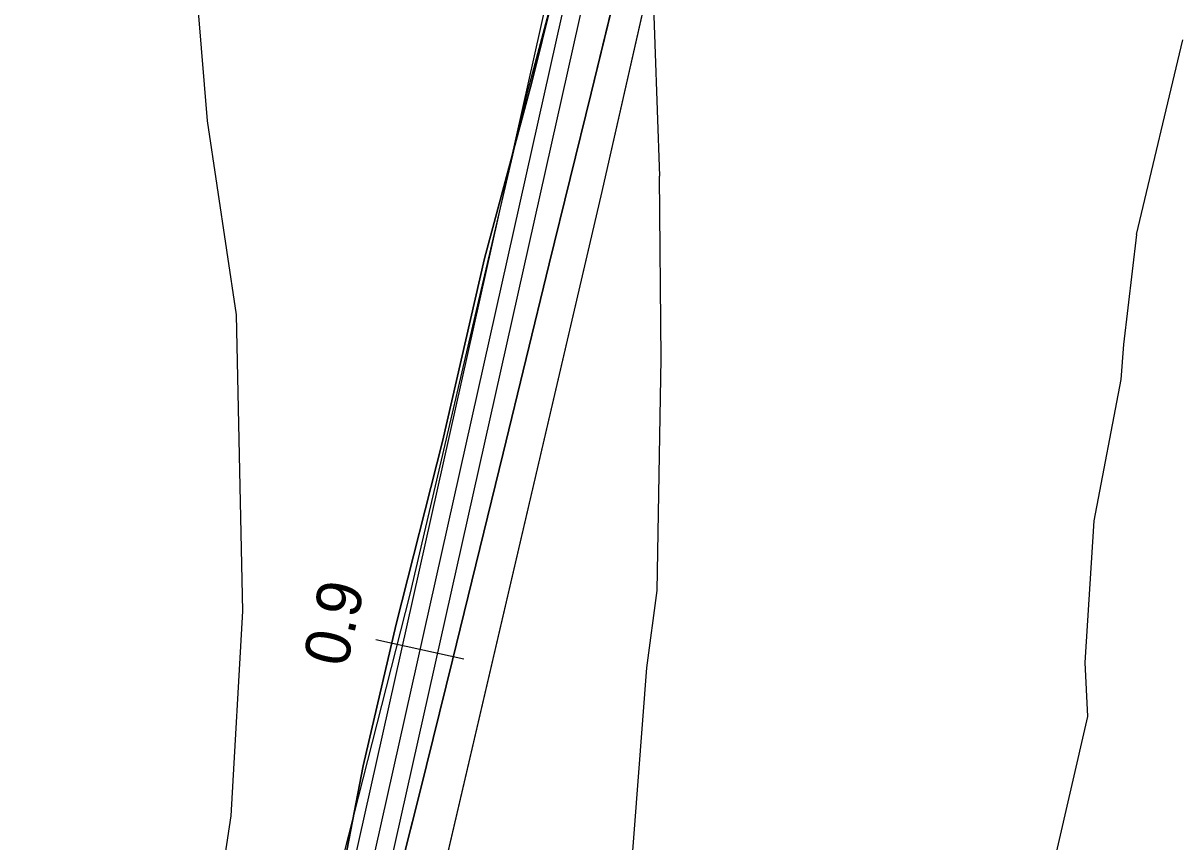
# Model space of a CAD drawing. Extents: x -662620 to -656370, y -1067090 to -1062990.
# Drawn here: x -658567.2 to -658438.7, y -1066018.1 to -1065926.9 of the extents above; entities that cross this region are included whole.
import ezdxf

# ---------------------------------------------------------------- set-up
doc = ezdxf.new("R2010")
doc.units = 0
for name, color, linetype in [('Agrotechnicka_opatreni_hrazkovani_a_dulkovani__mulcovani', 7, 'Continuous'), ('Default', 7, 'Continuous'), ('ORNÁ_PŮDA_-_STÁVAJÍCÍ', 7, 'Continuous'), ('OSTATNÍ_PLOCHA_-_STÁVAJÍCÍ', 7, 'Continuous'), ('OVOCNÝ_SAD_-_NAVRŽENÝ', 7, 'Continuous'), ('POLNÍ_CESTA_STÁVAJÍCÍ_-_KRAJ', 7, 'Continuous'), ('POLNÍ_CESTA_STÁVAJÍCÍ_-_OSA', 7, 'Continuous'), ('VRSTEVNICE_ZDŮRAZNĚNÁ', 7, 'Continuous'), ('VRSTEVNICE_ZÁKLADNÍ', 7, 'Continuous')]:
    doc.layers.add(name, color=color, linetype=linetype)

msp = doc.modelspace()

# ---------------------------------------------------------------- linework, layer by layer
at = {"layer": 'Agrotechnicka_opatreni_hrazkovani_a_dulkovani__mulcovani'}
msp.add_lwpolyline([(-658454.8, -1065610.1), (-658459, -1065660.6), (-658461.7, -1065689.2), (-658464.3, -1065724.3), (-658468.4, -1065749), (-658474.4, -1065783.9), (-658495.1, -1065872.9), (-658497.1, -1065881.9), (-658511.2, -1065934.8), (-658524.2, -1065990.5), (-658533.1, -1066025.5), (-658537.5, -1066046.3), (-658542, -1066058.5), (-658543.7, -1066062.3), (-658550.4, -1066062.7), (-658558.89, -1066061.79), (-658593.12, -1066055.27), (-658662.77, -1066041.21), (-658696.34, -1066031.17)], dxfattribs=at)
at = {"layer": 'ORNÁ_PŮDA_-_STÁVAJÍCÍ'}
for p, q in [((-658506.89, -1065918.21), (-658510.62, -1065933.53)), ((-658504.04, -1065934.75), (-658500.14, -1065918.67)), ((-658510.62, -1065933.53), (-658515.92, -1065953.16)), ((-658508.7, -1065953.75), (-658504.04, -1065934.75)), ((-658515.92, -1065953.16), (-658520.56, -1065973.53)), ((-658513.83, -1065974.83), (-658508.7, -1065953.75)), ((-658520.56, -1065973.53), (-658525.75, -1065993.86)), ((-658519.48, -1065997.86), (-658513.83, -1065974.83)), ((-658525.75, -1065993.86), (-658529.42, -1066009.61)), ((-658523.07, -1066012.44), (-658519.48, -1065997.86)), ((-658529.42, -1066009.61), (-658532.2, -1066024.05)), ((-658526.46, -1066025.95), (-658523.07, -1066012.44))]:
    msp.add_line(p, q, dxfattribs=at)
for points in [[(-658438.59, -1066087.73), (-658454.39, -1066084.49), (-658470.14, -1066081.21), (-658493.79, -1066076.34), (-658513.52, -1066072.22), (-658528.91, -1066069.25), (-658531.85, -1066065.98), (-658533.44, -1066063.41), (-658534.45, -1066060.02), (-658533.98, -1066056.27), (-658530.2, -1066041.01), (-658526.46, -1066025.95), (-658523.07, -1066012.44), (-658519.48, -1065997.86), (-658513.83, -1065974.83), (-658508.7, -1065953.75), (-658504.04, -1065934.75), (-658500.14, -1065918.67), (-658495.88, -1065901.4), (-658494.52, -1065895.82), (-658490.06, -1065877.58), (-658484.66, -1065855.71), (-658478.38, -1065830.32), (-658474.55, -1065814.53)], [(-658506.89, -1065918.21), (-658510.62, -1065933.53), (-658515.92, -1065953.16), (-658520.56, -1065973.53), (-658525.75, -1065993.86), (-658529.42, -1066009.61), (-658532.2, -1066024.05), (-658534.55, -1066035.05), (-658537.08, -1066046.61), (-658540.12, -1066058.12), (-658542.86, -1066064), (-658553.31, -1066061.76), (-658571.02, -1066059.07), (-658592.28, -1066054.55), (-658612.83, -1066050.63), (-658633.89, -1066046.44), (-658647.79, -1066043.35), (-658658.93, -1066040.48), (-658671.32, -1066037.87), (-658681.89, -1066034.49), (-658693.65, -1066031.42)]]:
    msp.add_lwpolyline(points, dxfattribs=at)
at = {"layer": 'OSTATNÍ_PLOCHA_-_STÁVAJÍCÍ'}
for p, q in [((-658510.62, -1065933.53), (-658506.89, -1065918.21)), ((-658510.62, -1065933.53), (-658506.89, -1065918.21)), ((-658500.14, -1065918.67), (-658504.04, -1065934.75)), ((-658500.14, -1065918.67), (-658504.04, -1065934.75)), ((-658515.92, -1065953.16), (-658510.62, -1065933.53)), ((-658515.92, -1065953.16), (-658510.62, -1065933.53)), ((-658504.04, -1065934.75), (-658508.7, -1065953.75)), ((-658504.04, -1065934.75), (-658508.7, -1065953.75)), ((-658520.56, -1065973.53), (-658515.92, -1065953.16)), ((-658520.56, -1065973.53), (-658515.92, -1065953.16)), ((-658508.7, -1065953.75), (-658513.83, -1065974.83)), ((-658508.7, -1065953.75), (-658513.83, -1065974.83)), ((-658525.75, -1065993.86), (-658520.56, -1065973.53)), ((-658525.75, -1065993.86), (-658520.56, -1065973.53)), ((-658513.83, -1065974.83), (-658519.48, -1065997.86)), ((-658513.83, -1065974.83), (-658519.48, -1065997.86)), ((-658529.42, -1066009.61), (-658525.75, -1065993.86)), ((-658529.42, -1066009.61), (-658525.75, -1065993.86)), ((-658519.48, -1065997.86), (-658523.07, -1066012.44)), ((-658519.48, -1065997.86), (-658523.07, -1066012.44)), ((-658532.2, -1066024.05), (-658529.42, -1066009.61)), ((-658532.2, -1066024.05), (-658529.42, -1066009.61)), ((-658523.07, -1066012.44), (-658526.46, -1066025.95)), ((-658523.07, -1066012.44), (-658526.46, -1066025.95))]:
    msp.add_line(p, q, dxfattribs=at)
msp.add_lwpolyline([(-658500.14, -1065918.67), (-658504.04, -1065934.75), (-658508.7, -1065953.75), (-658513.83, -1065974.83), (-658519.48, -1065997.86), (-658523.07, -1066012.44), (-658526.46, -1066025.95), (-658530.2, -1066041.01), (-658533.98, -1066056.27), (-658534.45, -1066060.02), (-658533.44, -1066063.41), (-658531.85, -1066065.98), (-658528.91, -1066069.25), (-658542.86, -1066064), (-658540.12, -1066058.12), (-658537.08, -1066046.61), (-658534.55, -1066035.05), (-658532.2, -1066024.05), (-658529.42, -1066009.61), (-658525.75, -1065993.86), (-658520.56, -1065973.53), (-658515.92, -1065953.16), (-658510.62, -1065933.53), (-658506.89, -1065918.21)], dxfattribs=at)
msp.add_lwpolyline([(-658500.14, -1065918.67), (-658504.04, -1065934.75), (-658508.7, -1065953.75), (-658513.83, -1065974.83), (-658519.48, -1065997.86), (-658523.07, -1066012.44), (-658526.46, -1066025.95), (-658530.2, -1066041.01), (-658533.98, -1066056.27), (-658534.45, -1066060.02), (-658533.44, -1066063.41), (-658531.85, -1066065.98), (-658528.91, -1066069.25), (-658542.86, -1066064), (-658540.12, -1066058.12), (-658537.08, -1066046.61), (-658534.55, -1066035.05), (-658532.2, -1066024.05), (-658529.42, -1066009.61), (-658525.75, -1065993.86), (-658520.56, -1065973.53), (-658515.92, -1065953.16), (-658510.62, -1065933.53), (-658506.89, -1065918.21)], dxfattribs=at)
at = {"layer": 'OVOCNÝ_SAD_-_NAVRŽENÝ'}
for p, q in [((-658502.8, -1065945.7), (-658491.5, -1065895.8)), ((-658530.1, -1066062.8), (-658502.8, -1065945.7))]:
    msp.add_line(p, q, dxfattribs=at)
msp.add_lwpolyline([(-658313.74, -1065716.61), (-658350.95, -1065883.3), (-658397.29, -1066090.9), (-658398.3, -1066095.4), (-658422.68, -1066089.69), (-658422.63, -1066089.51), (-658443.73, -1066084.72), (-658443.76, -1066084.83), (-658491, -1066076), (-658510.2, -1066072.3), (-658523.4, -1066069.5), (-658528.1, -1066066.8), (-658530.1, -1066062.8), (-658502.8, -1065945.7), (-658491.5, -1065895.8), (-658465.4, -1065787.9), (-658461.6, -1065748.9), (-658456.9, -1065690.2), (-658313.2, -1065714.2)], close=True, dxfattribs=at)
at = {"layer": 'POLNÍ_CESTA_STÁVAJÍCÍ_-_KRAJ'}
for points in [[(-658489.42, -1065109.24), (-658458.57, -1065230.06), (-658447.22, -1065313.74), (-658445.54, -1065428.7), (-658462.4, -1065715.93), (-658542.09, -1066072.48)], [(-658485.55, -1065108.25), (-658454.64, -1065229.3), (-658443.22, -1065313.45), (-658441.54, -1065428.79), (-658458.43, -1065716.49), (-658538.19, -1066073.35)]]:
    msp.add_lwpolyline(points, dxfattribs=at)
at = {"layer": 'POLNÍ_CESTA_STÁVAJÍCÍ_-_OSA'}
for points in [[(-658487.49, -1065108.74), (-658456.6, -1065229.68), (-658445.22, -1065313.6), (-658443.54, -1065428.75), (-658460.42, -1065716.21), (-658540.14, -1066072.91)], [(-658518.22, -1065997.76), (-658527.98, -1065995.58)]]:
    msp.add_lwpolyline(points, dxfattribs=at)
at = {"layer": 'VRSTEVNICE_ZDŮRAZNĚNÁ'}
for points in [[(-658751.34, -1065652.76), (-658725.33, -1065664.05), (-658691.88, -1065680.92), (-658662.15, -1065696.79), (-658624.99, -1065712.08), (-658602.69, -1065719.51), (-658565.53, -1065736.24), (-658547.52, -1065745.67), (-658530.36, -1065757.68), (-658520.5, -1065767.39), (-658511.78, -1065779.83), (-658503.63, -1065796.41), (-658500.06, -1065808.42), (-658498.63, -1065816.42), (-658495.49, -1065868.45), (-658495.49, -1065884.17), (-658497.2, -1065921.91), (-658496.44, -1065943.99)], [(-658501.51, -1066066.37), (-658500.13, -1066028.8), (-658497.83, -1065998.7), (-658496.69, -1065990.1), (-658496.26, -1065964.3), (-658496.44, -1065943.99)]]:
    msp.add_lwpolyline(points, dxfattribs=at)
at = {"layer": 'VRSTEVNICE_ZÁKLADNÍ'}
for points in [[(-658830.52, -1065643.33), (-658803.22, -1065663.63), (-658779.07, -1065680.35), (-658733.9, -1065706.51), (-658705.31, -1065721.51), (-658691.02, -1065727.09), (-658668.15, -1065734.52), (-658655.29, -1065739.67), (-658640.99, -1065746.67), (-658630.99, -1065753.39), (-658616.84, -1065766.25), (-658601.83, -1065782.97), (-658588.97, -1065801.56), (-658582.96, -1065811.56), (-658569.39, -1065837.57), (-658557.09, -1065869.59), (-658552.23, -1065885.6), (-658549.66, -1065901.61), (-658548.09, -1065921.62), (-658546.78, -1065937.83)], [(-658830.52, -1065643.33), (-658803.22, -1065663.63), (-658779.07, -1065680.35), (-658733.9, -1065706.51), (-658705.31, -1065721.51), (-658691.02, -1065727.09), (-658668.15, -1065734.52), (-658655.29, -1065739.67), (-658640.99, -1065746.67), (-658630.99, -1065753.39), (-658616.84, -1065766.25), (-658601.83, -1065782.97), (-658588.97, -1065801.56), (-658582.96, -1065811.56), (-658569.39, -1065837.57), (-658557.09, -1065869.59), (-658552.23, -1065885.6), (-658549.66, -1065901.61), (-658548.09, -1065921.62), (-658546.78, -1065937.83)], [(-658443.36, -1065950.48), (-658438.18, -1065928.8)], [(-658443.36, -1065950.48), (-658438.18, -1065928.8)], [(-658546.78, -1065937.83), (-658543.55, -1065959.43), (-658542.84, -1065992.39), (-658544.12, -1066015.18), (-658545.27, -1066022.78), (-658547.57, -1066048.29), (-658548.28, -1066050.15)], [(-658546.78, -1065937.83), (-658543.55, -1065959.43), (-658542.84, -1065992.39), (-658544.12, -1066015.18), (-658545.27, -1066022.78), (-658547.57, -1066048.29), (-658548.28, -1066050.15)], [(-658443.36, -1065950.48), (-658444.81, -1065962.73), (-658445.09, -1065966.6), (-658448.1, -1065982.36), (-658449.11, -1065998.13), (-658448.82, -1066004.15), (-658455.99, -1066035.39), (-658467.16, -1066070.79)], [(-658443.36, -1065950.48), (-658444.81, -1065962.73), (-658445.09, -1065966.6), (-658448.1, -1065982.36), (-658449.11, -1065998.13), (-658448.82, -1066004.15), (-658455.99, -1066035.39), (-658467.16, -1066070.79)]]:
    msp.add_lwpolyline(points, dxfattribs=at)

# ---------------------------------------------------------------- texts
at = {"layer": 'Default'}
msp.add_text('0.9', height=5, rotation=77.4019, dxfattribs=at).set_placement((-658531.26, -1065998.79))

doc.saveas('drawing.dxf')
